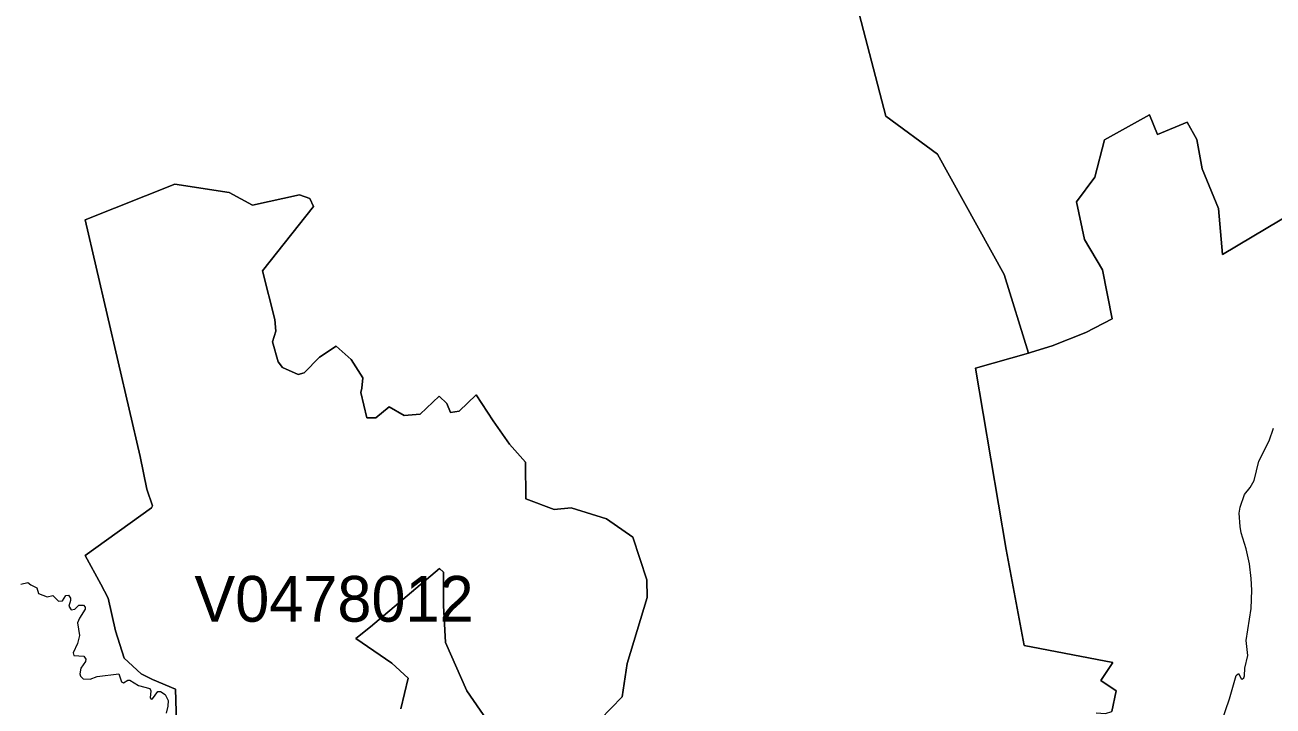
# Model space of a CAD drawing. Extents: x 369010 to 735936, y 6377141 to 6616555.
# Drawn here: x 457760 to 460486, y 6489877 to 6491365 of the extents above; entities that cross this region are included whole.
import ezdxf
from ezdxf.enums import TextEntityAlignment as Align

# ---------------------------------------------------------------- set-up
doc = ezdxf.new("R2010")
doc.units = 0
doc.header["$LTSCALE"] = 40
doc.layers.add('3', color=7, linetype='Continuous', lineweight=13)
doc.layers.add('4', color=7, linetype='Continuous')

msp = doc.modelspace()

# ---------------------------------------------------------------- linework, layer by layer
at = {"layer": '3'}
for points in [[(459573.17, 6491423.82), (459640.86, 6491165.63), (459753.57, 6491082.88), (459898.88, 6490819.73), (459951.84, 6490648.1), (459958.79, 6490650.08)], [(460099.8, 6489861.62), (460119.99, 6489860.13), (460134.39, 6489864.93), (460143.33, 6489910.12), (460110.23, 6489932.62), (460136.05, 6489972.18), (459942.57, 6490009.25), (459903.51, 6490218.78), (459836.15, 6490614.83), (459951.84, 6490648.1), (459898.88, 6490819.73), (459753.57, 6491082.88), (459640.86, 6491165.63), (459573.17, 6491423.82)], [(461077.43, 6491281.65), (460375.7, 6490863.25), (460366.76, 6490963.88), (460331.34, 6491050.77), (460319.92, 6491114.98), (460298.4, 6491152.39), (460233.69, 6491125.74), (460216.15, 6491168.44), (460117.84, 6491114.16), (460096.82, 6491032.23), (460056.77, 6490978.44), (460074.48, 6490896.02), (460113.87, 6490829.66), (460135.05, 6490722.57), (460076.96, 6490693.28), (460003.81, 6490663.82), (459958.79, 6490650.08), (459951.84, 6490648.1), (459836.15, 6490614.83), (459903.51, 6490218.78), (459942.57, 6490009.25), (460136.05, 6489972.18), (460110.23, 6489932.62), (460143.33, 6489910.12), (460134.39, 6489864.93)], [(459958.79, 6490650.08), (460003.81, 6490663.82), (460076.96, 6490693.28), (460135.05, 6490722.57), (460113.87, 6490829.66), (460074.48, 6490896.02), (460056.77, 6490978.44), (460096.82, 6491032.23), (460117.84, 6491114.16), (460216.15, 6491168.44), (460233.69, 6491125.74), (460298.4, 6491152.39), (460319.92, 6491114.98), (460331.34, 6491050.77), (460366.76, 6490963.88), (460375.7, 6490863.25), (461077.43, 6491281.65)], [(458093.56, 6489765.8), (458088.93, 6489913.43), (458038.94, 6489934.44), (458013.95, 6489947.19), (457976.88, 6489981.12), (457958.34, 6490040.86), (457942.12, 6490112.53), (457926.24, 6490143.15), (457891.65, 6490206.04), (458036.79, 6490310.14), (458039.11, 6490314.11), (458026.2, 6490350.36), (458011.8, 6490422.18), (457891.81, 6490938.89), (458087.77, 6491017.01), (458206.27, 6490999.3), (458257.08, 6490971.16), (458360.02, 6490993.67), (458382.7, 6490985.73), (458390.64, 6490968.68), (458279.42, 6490827.67), (458306.07, 6490721.25), (458308.55, 6490696.26), (458301.27, 6490672.76), (458313.35, 6490629.23), (458322.95, 6490616.32), (458356.88, 6490601.09), (458369.79, 6490605.07), (458403.55, 6490639), (458439.96, 6490663.16), (458472.56, 6490634.2), (458498.38, 6490593.98), (458496.07, 6490571.3), (458493.58, 6490561.7), (458507.32, 6490506.76), (458526.68, 6490506.76), (458555.65, 6490530.26), (458588.75, 6490511.72), (458623.34, 6490514.87), (458665.21, 6490553.6), (458681.43, 6490537.54), (458689.54, 6490518.18), (458708.74, 6490521.32), (458745.98, 6490556.91), (458783.05, 6490500.3), (458818.47, 6490448.83), (458853.39, 6490409.77), (458854.22, 6490329.83), (458916.28, 6490306.5), (458953.35, 6490309.81), (459030.64, 6490285.48), (459087.91, 6490246.09), (459118.53, 6490152.41), (459119.35, 6490113.85), (459075.83, 6489969.53), (459064.57, 6489896.54), (458992.91, 6489822.4)], [(458322.95, 6490616.32), (458313.35, 6490629.23), (458301.27, 6490672.76), (458308.55, 6490696.26), (458306.07, 6490721.25), (458279.42, 6490827.67), (458390.64, 6490968.68), (458382.7, 6490985.73), (458360.02, 6490993.67), (458257.08, 6490971.16), (458206.27, 6490999.3), (458087.77, 6491017.01), (457891.81, 6490938.89), (458011.8, 6490422.18), (458026.2, 6490350.36), (458039.11, 6490314.11), (458036.79, 6490310.14), (457891.65, 6490206.04), (457926.24, 6490143.15), (457942.12, 6490112.53), (457958.34, 6490040.86), (457976.88, 6489981.12), (458013.95, 6489947.19), (458038.94, 6489934.44), (458088.93, 6489913.43), (458093.56, 6489765.8)], [(458992.91, 6489822.4), (459064.57, 6489896.54), (459075.83, 6489969.53), (459119.35, 6490113.85), (459118.53, 6490152.41), (459087.91, 6490246.09), (459030.64, 6490285.48), (458953.35, 6490309.81), (458916.28, 6490306.5), (458854.22, 6490329.83), (458853.39, 6490409.77), (458818.47, 6490448.83), (458783.05, 6490500.3), (458745.98, 6490556.91), (458708.74, 6490521.32), (458689.54, 6490518.18), (458681.43, 6490537.54), (458665.21, 6490553.6), (458623.34, 6490514.87), (458588.75, 6490511.72), (458555.65, 6490530.26), (458526.68, 6490506.76), (458507.32, 6490506.76), (458493.58, 6490561.7), (458496.07, 6490571.3), (458498.38, 6490593.98), (458472.56, 6490634.2), (458439.96, 6490663.16), (458403.55, 6490639), (458369.79, 6490605.07), (458356.88, 6490601.09), (458322.95, 6490616.32)], [(460373.21, 6489838.95), (460391.42, 6489892.74), (460405.98, 6489943.38), (460410.78, 6489948.02), (460416.24, 6489936.76), (460419.06, 6489935.11), (460422.7, 6489938.25), (460424.19, 6489942.72), (460424.85, 6489959.77), (460431.3, 6489987.24), (460427.83, 6490019.68), (460438.26, 6490090.02), (460439.91, 6490130.24), (460438.59, 6490155.72), (460434.45, 6490187.67), (460427.5, 6490220.27), (460416.57, 6490255.36), (460414.09, 6490269.42), (460412.44, 6490297.89), (460414.59, 6490311.63), (460423.86, 6490338.77), (460436.1, 6490354.33), (460444.71, 6490369.72), (460455.3, 6490411.92), (460477.98, 6490455.95), (460486.91, 6490484.08)], [(458768.82, 6489846.56), (458725.29, 6489910.28), (458678.45, 6490015.87), (458674.48, 6490096.64), (458674.48, 6490169.13), (458665.54, 6490177.24), (458514.77, 6490049.8), (458482.99, 6490024.15), (458561.27, 6489970.19), (458597.52, 6489937.92), (458581.3, 6489870.89)], [(458581.3, 6489870.89), (458597.52, 6489937.92), (458561.27, 6489970.19), (458482.99, 6490024.15), (458514.77, 6490049.8), (458665.54, 6490177.24), (458674.48, 6490169.13), (458674.48, 6490096.64), (458678.45, 6490015.87), (458725.29, 6489910.28), (458768.82, 6489846.56)], [(457751.13, 6490143.31), (457766.86, 6490146.46), (457772.81, 6490141.66), (457786.22, 6490135.37), (457789.53, 6490122.62), (457809.06, 6490115.18), (457821.47, 6490118.15), (457833.55, 6490105.58), (457842.49, 6490106.57), (457849.77, 6490118.49), (457855.23, 6490118.98), (457860.03, 6490112.36), (457860.03, 6490107.56), (457856.06, 6490095.15), (457861.03, 6490086.87), (457868.97, 6490088.69), (457878.24, 6490097.3), (457888.5, 6490097.3), (457891.65, 6490092.5), (457892.14, 6490088.69), (457879.23, 6490068.67), (457874.93, 6490058.57), (457879.56, 6490030.6), (457875.1, 6490013.06), (457865.83, 6489992.87), (457867.32, 6489987.07), (457889.16, 6489985.75), (457893.3, 6489979.46), (457892.64, 6489974.17), (457882.71, 6489959.77), (457879.89, 6489947.02), (457881.38, 6489942.22), (457887.18, 6489936.43), (457902.57, 6489935.77), (457917.8, 6489941.23), (457965.13, 6489947.19), (457970.92, 6489929.31), (457975.39, 6489927.16), (457985.32, 6489933.29), (457989.13, 6489933.29), (458008.49, 6489921.7), (458032.82, 6489915.08), (458035.14, 6489909.95), (458033.81, 6489894.89), (458035.63, 6489891.74), (458038.94, 6489892.41), (458050.36, 6489908.63), (458056.16, 6489908.63)], [(458056.16, 6489908.63), (458066.42, 6489901.84), (458073.04, 6489888.77), (458072.38, 6489876.68), (458068.57, 6489861.29)]]:
    msp.add_lwpolyline(points, dxfattribs=at)

# ---------------------------------------------------------------- texts
at = {"layer": '4'}
msp.add_text('V0478012', height=100, dxfattribs=at).set_placement((458435.27, 6490060.99), align=Align.CENTER)

doc.saveas('drawing.dxf')
